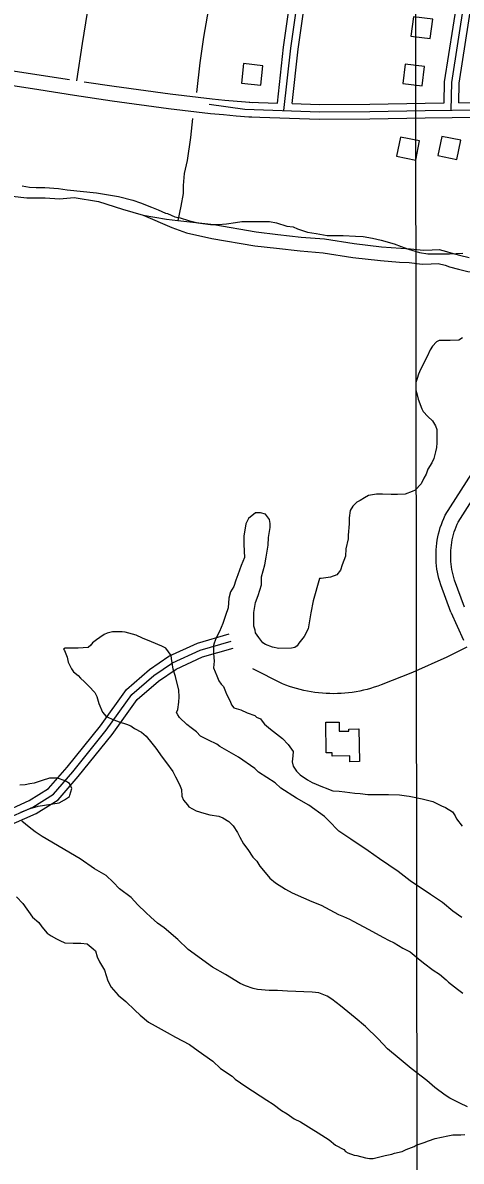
# Model space of a CAD drawing. Extents: x 3297735 to 3335592, y 670436 to 695807.
# Drawn here: x 3322076 to 3322973, y 680611 to 682940 of the extents above; entities that cross this region are included whole.
import ezdxf

# ---------------------------------------------------------------- set-up
doc = ezdxf.new("R2010")
doc.units = 0
for name, color, linetype in [('V-BLDG-OTLN', 7, 'Continuous'), ('V-GRID-MAJR', 7, 'Continuous'), ('V-ROAD-CNTR', 7, 'Continuous'), ('V-SITE-VEGE', 7, 'Continuous'), ('V-TOPO-SHOR', 7, 'Continuous')]:
    doc.layers.add(name, color=color, linetype=linetype)

msp = doc.modelspace()

# ---------------------------------------------------------------- linework, layer by layer
at = {"layer": 'V-BLDG-OTLN'}
for points in [[(3322909.6, 682907.6), (3322914.8, 682947.2), (3322875.1, 682952.4), (3322870, 682912.7)], [(3322562.7, 682812.5), (3322567.2, 682852.2), (3322527.5, 682856.7), (3322523, 682816.9)], [(3322892.7, 682810.8), (3322897.9, 682850.5), (3322858.2, 682855.7), (3322853.1, 682816)], [(3322887.8, 682698.6), (3322848.6, 682706.4), (3322840.7, 682667.2), (3322879.9, 682659.3)], [(3322972.1, 682699.9), (3322932.9, 682707.8), (3322925, 682668.5), (3322964.2, 682660.7)], [(3322696.8, 681446.8), (3322695.6, 681509.2), (3322722.9, 681509.7), (3322723.3, 681490.9), (3322742.7, 681491.3), (3322742.6, 681495.4), (3322763.1, 681495.8), (3322764.4, 681428.9), (3322745.1, 681428.5), (3322744.8, 681440.7), (3322708.8, 681440), (3322708.7, 681447)]]:
    msp.add_lwpolyline(points, close=True, dxfattribs=at)
at = {"layer": 'V-GRID-MAJR'}
msp.add_lwpolyline([(3322888.3, 675833.4), (3322887.1, 676864.4), (3322885.2, 678460.2), (3322882.7, 680598.7), (3322880.2, 682800.9), (3322878.2, 684524.6), (3322875.8, 686599.5), (3322873.1, 688865.9), (3322871.2, 690525.6), (3322869.2, 692280.9), (3322867.5, 693717.1), (3322867.1, 694017.9)], dxfattribs=at)
at = {"layer": 'V-ROAD-CNTR'}
for points in [[(3322967.7, 682776.6), (3322968.6, 682816.8), (3322994.6, 682983.4), (3323020.6, 683160.8), (3323045.9, 683341.8), (3323065.5, 683482.1), (3323081.7, 683586.5), (3323100.1, 683689), (3323128.4, 683809.4), (3323162.7, 683938.4), (3323197.7, 684061.3), (3323217.4, 684130), (3323252.8, 684249.9), (3323268.5, 684313), (3323284.2, 684365.1), (3323293.6, 684412.4), (3323298.6, 684451.3), (3323306.1, 684507.7), (3323309.4, 684595.2), (3323307.5, 684664.9), (3323306.8, 684774.2), (3323301.1, 684913.1), (3323296.2, 685108.7), (3323294.7, 685169.6)], [(3322610, 682760.4), (3322624.2, 682888.3), (3322668, 683193.6), (3322705.8, 683468.7), (3322742.7, 683714.5), (3322775.4, 683861.1), (3322821, 684024.7), (3322852.9, 684139.6), (3322870.5, 684213.5), (3322883.7, 684262.3), (3322895.1, 684313.3), (3322904.7, 684362.5), (3322918.1, 684437.4), (3322931.4, 684541.6), (3322948.2, 684655.2), (3322966.9, 684759.1)], [(3322186.2, 682821.2), (3322198.2, 682897.7), (3322218.4, 683025.1), (3322237.5, 683157.3), (3322252.4, 683262.6), (3322263.9, 683349.7), (3322275.4, 683431.9), (3322289.3, 683522.7), (3322301.7, 683612.7), (3322317.1, 683708.3), (3322330, 683802.6), (3322334.8, 683835.9)], [(3322596.6, 682775.9), (3322609.3, 682890.2), (3322653.1, 683195.7), (3322690.9, 683470.8), (3322728, 683717.3), (3322744.1, 683789.8)], [(3322626.7, 682774.9), (3322639.1, 682886.4), (3322682.9, 683191.5), (3322720.6, 683466.5), (3322757.5, 683711.8), (3322774.2, 683786.9)], [(3322937.7, 682776.3), (3322938.7, 682819.5), (3322965, 682987.9), (3322990.9, 683165.1), (3323016.2, 683345.9), (3323035.8, 683486.5), (3323052.1, 683591.4), (3323070.7, 683695.1), (3323080.4, 683736.3)], [(3322108.9, 682802.6), (3321984.6, 682821.7), (3321856.8, 682840.2), (3321749.8, 682855.7), (3321737.6, 682857.4), (3321620.5, 682874.3), (3321468.3, 682896.5), (3321380.4, 682909.8), (3321327.6, 682917.9), (3321182.3, 682940.1), (3321054.5, 682959.6), (3321026.7, 682963.5), (3320918, 682978.7), (3320781.2, 682998.6), (3320673.1, 683015.8)], [(3322952.3, 682761.4), (3322953.6, 682818.2), (3322979.8, 682985.7)], [(3322113.4, 682832.3), (3321989.1, 682851.3), (3321861.1, 682869.9), (3321757.1, 682884.9)], [(3322171.4, 682823.4), (3322113.4, 682832.3)], [(3322544.2, 682746.7), (3322538, 682747.2), (3322512.1, 682749.2), (3322486.1, 682751.5), (3322460.1, 682754), (3322373.8, 682764.4), (3322258.4, 682779.9), (3322181.6, 682791.5), (3322108.9, 682802.6)], [(3322546.3, 682776.6), (3322540.2, 682777.1), (3322514.5, 682779.1), (3322488.9, 682781.3), (3322463.3, 682783.8), (3322377.6, 682794.2), (3322262.6, 682809.6), (3322201.2, 682818.9)], [(3322539.3, 682777.8), (3322596.6, 682775.9)], [(3322626.7, 682774.9), (3322683.1, 682773), (3322785.6, 682773.3), (3322898.8, 682775.9), (3322937.7, 682776.3)], [(3322967.7, 682776.6), (3323010.7, 682777), (3323051.3, 682772.8), (3323079.4, 682767.1), (3323122.5, 682750.7), (3323191.6, 682722), (3323233, 682706.2), (3323313.5, 682686.2), (3323354, 682680.6), (3323390.4, 682675.7)], [(3322456.9, 682773.7), (3322457, 682773.5), (3322530.1, 682763.1), (3322682.9, 682758), (3322785.8, 682758.3), (3322899.1, 682760.9), (3323010, 682762), (3323049.1, 682758), (3323075.2, 682752.7), (3323116.9, 682736.8), (3323186.1, 682708), (3323228.5, 682691.9), (3323310.6, 682671.5), (3323352, 682665.8), (3323464, 682650.5), (3323714.9, 682614.7), (3324005.7, 682572.6), (3324254.9, 682537.3), (3324472.5, 682505.4), (3324675.9, 682474.4), (3324743.2, 682465.9), (3324780.9, 682453.7)], [(3322540.1, 682747.8), (3322682.7, 682743), (3322786, 682743.3), (3322899.3, 682745.9), (3323009.3, 682747), (3323046.8, 682743.1), (3323071, 682738.2), (3323111.4, 682722.8), (3323180.5, 682694.1), (3323224, 682677.5), (3323307.8, 682656.7), (3323349.9, 682650.9), (3323386, 682646)], [(3322951.8, 681734.4), (3322931, 681790.6), (3322929, 681797), (3322927.2, 681803.4), (3322925.7, 681809.8), (3322924.4, 681816.3), (3322923.3, 681822.8), (3322922.4, 681829.3), (3322921.8, 681835.9), (3322921.4, 681842.5), (3322921.3, 681849.1), (3322921.3, 681855.7), (3322921.6, 681862.3), (3322922.2, 681868.9), (3322922.9, 681875.4), (3322923.9, 681882), (3322925.1, 681888.4), (3322926.5, 681894.9), (3322928.2, 681901.3), (3322930.1, 681907.6), (3322932.2, 681913.9), (3322934.5, 681920.1), (3322937, 681926.2), (3322940.1, 681932.9), (3322994.5, 682018.2)], [(3322979.9, 681744.9), (3322959.4, 681800.3), (3322957.7, 681805.5), (3322956.3, 681810.8), (3322955, 681816.2), (3322953.9, 681821.7), (3322953, 681827.2), (3322952.3, 681832.7), (3322951.7, 681838.2), (3322951.4, 681843.7), (3322951.3, 681849.3), (3322951.3, 681854.9), (3322951.6, 681860.4), (3322952, 681866), (3322952.7, 681871.5), (3322953.5, 681877), (3322954.5, 681882.4), (3322955.7, 681887.9), (3322957.1, 681893.3), (3322958.7, 681898.6), (3322960.4, 681903.9), (3322962.4, 681909.1), (3322964.5, 681914.2), (3322966.5, 681918.5), (3323020.6, 682003.4)], [(3322978.2, 681676.4), (3322952.2, 681733.5)], [(3321342.6, 681147.4), (3321455.5, 681162.2), (3321668, 681206.6), (3321776.6, 681228), (3321828.1, 681247.5), (3321923.3, 681285.9), (3322028.6, 681322.3), (3322089, 681349.1), (3322128.6, 681373.5), (3322166.3, 681417.4), (3322234.6, 681502.2), (3322287.7, 681576.1), (3322334.8, 681617), (3322374.9, 681644.3), (3322433.3, 681671.2), (3322498, 681689.9)], [(3321344.5, 681132.6), (3321458, 681147.4), (3321671, 681191.9), (3321780.8, 681213.6), (3321833.5, 681233.5), (3321928.5, 681271.9), (3322034.1, 681308.3), (3322096, 681335.8), (3322138.5, 681362), (3322177.8, 681407.8), (3322246.5, 681493.1), (3322298.8, 681565.9), (3322344, 681605.1), (3322382.3, 681631.2), (3322438.5, 681657.1), (3322502.2, 681675.5)], [(3321346.4, 681117.7), (3321460.5, 681132.6), (3321674, 681177.2), (3321784.9, 681199.1), (3321839, 681219.5), (3321933.8, 681257.8), (3322039.6, 681294.4), (3322103, 681322.5), (3322148.4, 681350.5), (3322189.3, 681398.2), (3322258.4, 681484.1), (3322310, 681555.7), (3322353.2, 681593.2), (3322389.7, 681618.1), (3322443.8, 681643), (3322506.4, 681661.1)], [(3322984.3, 681662.9), (3322943.4, 681642.6), (3322873.2, 681611.3), (3322809.3, 681585.8), (3322802.1, 681583.2), (3322794.8, 681580.8), (3322787.5, 681578.6), (3322780.1, 681576.5), (3322772.6, 681574.7), (3322765.1, 681573.1), (3322757.6, 681571.7), (3322750, 681570.5), (3322742.4, 681569.6), (3322734.7, 681568.8), (3322727.1, 681568.2), (3322719.4, 681567.9), (3322711.7, 681567.8), (3322704.1, 681567.9), (3322696.4, 681568.2), (3322688.7, 681568.7), (3322681.1, 681569.4), (3322673.5, 681570.3), (3322665.9, 681571.5), (3322658.3, 681572.8), (3322650.8, 681574.4), (3322643.3, 681576.2), (3322635.9, 681578.2), (3322628.6, 681580.4), (3322621.3, 681582.8), (3322614.1, 681585.4), (3322606.9, 681588.1), (3322546.3, 681618.9)]]:
    msp.add_lwpolyline(points, dxfattribs=at)
at = {"layer": 'V-SITE-VEGE'}
for points in [[(3322074.5, 682606.5), (3322089.5, 682604.1), (3322102.9, 682603.3), (3322121, 682603.3), (3322148.6, 682601), (3322166.7, 682598.6), (3322226.7, 682592.3), (3322271.6, 682584.5), (3322300.8, 682577.4), (3322316.5, 682571.9), (3322339.4, 682563.2), (3322352.8, 682557.7), (3322367.8, 682550.6), (3322371.7, 682549.8), (3322386.7, 682543.5), (3322397.7, 682541.2), (3322415.1, 682535.7), (3322434, 682531), (3322460, 682527.8), (3322475.8, 682527.8), (3322492.3, 682528.6), (3322511.2, 682531.8), (3322523.8, 682533.4), (3322580.6, 682533.4), (3322594.8, 682531), (3322616.1, 682523.9), (3322628.7, 682522.4), (3322638.1, 682518.4), (3322658.6, 682512.1), (3322676, 682509)], [(3322676, 682509), (3322698.8, 682505.1), (3322731.2, 682505.1), (3322756.4, 682503.5), (3322772.2, 682502.7), (3322791.1, 682499.6), (3322809.2, 682495.7), (3322836, 682487.8), (3322850.2, 682482.3), (3322865.2, 682476.8), (3322887.3, 682470.5), (3322904.6, 682467.3), (3322948.7, 682467.4), (3322976.3, 682468.9)], [(3322975.6, 682295.5), (3322967.7, 682290.8), (3322950.4, 682290), (3322927.5, 682290), (3322922, 682287.6), (3322914.1, 682278.9), (3322909.4, 682271.1), (3322903.1, 682257.7), (3322889.7, 682230.9), (3322885.8, 682221.4), (3322882.6, 682212.7), (3322880.3, 682204.1), (3322880.3, 682188.3), (3322881.9, 682182)], [(3322881.9, 682182), (3322885, 682170.2), (3322892.1, 682150.5), (3322895.3, 682144.9), (3322904.7, 682134.7), (3322914.2, 682126), (3322920.5, 682115.8), (3322922.9, 682107.9), (3322922.9, 682081.1), (3322922.1, 682071.6), (3322920.5, 682062.2), (3322916.6, 682048.8), (3322912.7, 682040.1), (3322904.8, 682026.7), (3322900.9, 682016.5), (3322896.1, 682008.6), (3322890.6, 681996.7), (3322878.8, 681984.1), (3322872.5, 681981), (3322858.3, 681976.2), (3322842.6, 681975.4), (3322829.2, 681975.4), (3322811.8, 681976.2), (3322799.2, 681976.2), (3322783.4, 681973.1), (3322774.8, 681968.3), (3322766.1, 681962.8), (3322759, 681959.6), (3322751.1, 681951), (3322745.6, 681942.3), (3322743.3, 681927.3), (3322743.3, 681915.5), (3322741.7, 681891.8), (3322741.7, 681884.8), (3322737, 681864.3), (3322736.2, 681849.3), (3322729.1, 681831.1), (3322726, 681820.1), (3322718.1, 681810.6), (3322705.5, 681805.9), (3322686.6, 681803.5), (3322682.6, 681803.5), (3322670, 681757.8), (3322665.3, 681733.4), (3322659.8, 681700.3), (3322651.2, 681684.5), (3322640.9, 681671.1), (3322637, 681665.6), (3322632.2, 681662.4), (3322625.9, 681660.8), (3322599.9, 681660), (3322586.5, 681663.2), (3322572.3, 681668.7), (3322566.8, 681671.8), (3322558.9, 681682.9), (3322551.8, 681692.3), (3322551, 681697.8), (3322548.7, 681705.7), (3322548.7, 681734.1), (3322551.8, 681754.6), (3322557.3, 681768.8), (3322564.4, 681790.1), (3322564.4, 681806.6), (3322570.7, 681831.1), (3322573.8, 681846.8), (3322577.8, 681871.3), (3322578.5, 681887), (3322581.7, 681907.5), (3322581.7, 681916.2), (3322580.9, 681924.1), (3322572.2, 681935.1), (3322562, 681937.5), (3322551.7, 681937.5), (3322537.5, 681926.4), (3322532, 681915.4), (3322528.1, 681890.2), (3322528.1, 681872.8), (3322529.7, 681846), (3322522.6, 681830.3), (3322515.5, 681810.6), (3322511.6, 681800.3), (3322507.6, 681786.9), (3322500.6, 681775.9), (3322497.4, 681763.2), (3322495.8, 681743.5), (3322490.3, 681727.8), (3322484.8, 681711.2), (3322478.5, 681694.7), (3322471.4, 681682), (3322467.5, 681671), (3322465.9, 681666.3), (3322465.9, 681649.7), (3322467.5, 681634), (3322465.9, 681620.6), (3322473, 681604), (3322477, 681593.8), (3322481.7, 681587.5), (3322486.5, 681582.7), (3322490.4, 681572.5), (3322492.8, 681567), (3322499.9, 681552.8)], [(3322973.8, 681110), (3322955.7, 681122.6), (3322934.4, 681140.8), (3322909.9, 681157.3), (3322868.1, 681184.9), (3322843.7, 681203.8), (3322805.9, 681229.8), (3322782.2, 681246.3), (3322746.7, 681269.9), (3322722.3, 681286.5), (3322701, 681308.5), (3322693.1, 681316.4), (3322660.8, 681340), (3322635.5, 681354.2), (3322604, 681374.7), (3322592.2, 681385.7), (3322558.3, 681407), (3322550.4, 681414.9), (3322517.3, 681437.7), (3322478.6, 681459.8), (3322473.1, 681464.5), (3322455.8, 681472.4), (3322439.2, 681481), (3322431.3, 681489.7), (3322428.2, 681492.1), (3322420.3, 681497.6), (3322411.6, 681504.7), (3322396.6, 681518.8), (3322392.7, 681524.4), (3322390.3, 681529.1), (3322392.7, 681535.4), (3322395, 681550.4), (3322395.8, 681561.4), (3322395, 681574.8), (3322387.9, 681603.2), (3322383.2, 681618.2), (3322380, 681639.4), (3322379.2, 681645.7), (3322368.2, 681660.7), (3322360.3, 681664.7), (3322339, 681674.1), (3322320.9, 681681.2), (3322307.5, 681687.5), (3322285.4, 681693.8), (3322279.1, 681694.6), (3322259.4, 681694.6), (3322248.4, 681691.4), (3322242.1, 681689), (3322233.4, 681682.7), (3322226.3, 681678), (3322218.4, 681671.7), (3322215.3, 681667), (3322209.8, 681662.2), (3322189.3, 681660.6), (3322162.5, 681660.6), (3322159.3, 681659), (3322160.9, 681655.9), (3322166.4, 681642.5), (3322168.8, 681632.2), (3322175.1, 681618.9), (3322179.8, 681612.5), (3322189.3, 681604.7), (3322194, 681599.2), (3322201.9, 681592.1), (3322210.6, 681583.4), (3322223.2, 681570), (3322227.1, 681562.1), (3322231.1, 681547.9), (3322239, 681529.8), (3322246.1, 681521.1), (3322261.8, 681514.1), (3322272.9, 681510.1), (3322287.9, 681505.4), (3322296.5, 681502.2), (3322299.7, 681499.9), (3322304.4, 681496.7), (3322318.6, 681488.9), (3322328.1, 681481), (3322339.9, 681466.8), (3322347.8, 681456.6), (3322361.2, 681437.6), (3322369.9, 681426.6), (3322382.5, 681408.5), (3322388, 681397.5), (3322396.7, 681381.7), (3322400.6, 681371.5), (3322401.4, 681358.1), (3322404.6, 681350.2), (3322412.5, 681340.7), (3322415.6, 681336), (3322430.6, 681328.1), (3322446.4, 681323.4)], [(3322499.9, 681552.8), (3322503, 681544.9), (3322507.8, 681538.6), (3322522, 681534.7), (3322534.6, 681528.4), (3322550.3, 681522.9), (3322554.3, 681519.7), (3322562.2, 681516.6), (3322563.7, 681514.2), (3322570, 681505.5), (3322582.7, 681495.3), (3322607.1, 681476.4), (3322618.9, 681463.8), (3322629.2, 681449.6), (3322628.4, 681440.9), (3322626.8, 681428.3), (3322629.2, 681419.6), (3322635.5, 681409.4), (3322643.4, 681401.5), (3322658.4, 681391.3), (3322667.8, 681385.8), (3322689.1, 681377.1), (3322696.2, 681374.7), (3322704.9, 681370.8), (3322710.4, 681369.2), (3322723, 681368.5), (3322734.9, 681366.9), (3322755.3, 681364.5), (3322766.4, 681363.7), (3322782.1, 681361.4), (3322823.9, 681361.4), (3322846.8, 681360.6), (3322861, 681359.1), (3322866.5, 681358.3), (3322869.6, 681357.5), (3322893.3, 681352.8), (3322914.6, 681347.3), (3322932.7, 681338.6), (3322940.6, 681334.7), (3322954.8, 681326), (3322960.3, 681318.1), (3322963.5, 681311.8), (3322974.5, 681296.8)], [(3322072, 681325.6), (3322090.9, 681332.7), (3322107.4, 681337.4), (3322150, 681344.5), (3322161, 681350.8), (3322171.3, 681357.2), (3322172.1, 681360.3), (3322176, 681373.7), (3322171.3, 681384), (3322162.6, 681389.5), (3322146.8, 681395), (3322130.3, 681395), (3322115.3, 681390.2), (3322098.7, 681384.7), (3322090.1, 681383.1), (3322080.6, 681381.5), (3322069.6, 681380.8)], [(3322446.4, 681323.4), (3322458.2, 681320.2), (3322477.1, 681317.1), (3322485, 681314), (3322497.6, 681306.1), (3322506.3, 681297.4), (3322515, 681284), (3322519.7, 681274.6), (3322527.6, 681260.4), (3322536.3, 681249.3), (3322546.5, 681233.6), (3322554.4, 681224.9), (3322560.7, 681214.7), (3322568.6, 681206), (3322581.2, 681190.2), (3322593.1, 681180.8), (3322613.6, 681168.2), (3322627, 681160.3), (3322649.8, 681150.1), (3322667.2, 681143), (3322686.1, 681135.1), (3322721.6, 681116.2), (3322731.8, 681112.3), (3322744.4, 681106.8), (3322751.5, 681102.8), (3322783.9, 681085.5), (3322797.3, 681077.6), (3322813.8, 681069), (3322824.1, 681063.5), (3322835.9, 681057.9), (3322853.2, 681046.9), (3322868.2, 681039.8), (3322884.8, 681026.4), (3322895.8, 681017), (3322915.5, 681002), (3322928.1, 680994.1), (3322942.3, 680982.3), (3322947.1, 680977.6), (3322965.2, 680963.4), (3322976.2, 680955.5)], [(3322101.2, 681285.4), (3322088.5, 681294.8), (3322073.6, 681306.7)], [(3322985.8, 680723), (3322970, 680730.1), (3322949.5, 680740.3), (3322940.1, 680746.6), (3322918.8, 680762.4), (3322902.2, 680776.6), (3322870.7, 680801), (3322846.2, 680821.5), (3322821.8, 680841.2), (3322802.9, 680861.7), (3322776.9, 680886.9), (3322755.6, 680905), (3322740.6, 680916.8), (3322725.6, 680929.4), (3322708.3, 680942.8), (3322698.8, 680949.1), (3322681.4, 680956.2), (3322668, 680957), (3322617.6, 680959.3), (3322597.1, 680960.9), (3322579.8, 680960.9), (3322556.1, 680962.4), (3322547.4, 680964.8), (3322531.7, 680970.3), (3322520.6, 680975), (3322490.7, 680993.1), (3322463.9, 681008.1), (3322414.2, 681044.3), (3322392.9, 681064.8), (3322365.3, 681088.5), (3322351.1, 681098.7), (3322337.7, 681110.5), (3322327.5, 681120), (3322310.9, 681135.7), (3322297.5, 681150.7), (3322273.8, 681168.8), (3322260.4, 681182.2), (3322246.2, 681195.6), (3322222.6, 681209.8), (3322193.4, 681230.3), (3322115.3, 681275.9), (3322101.2, 681285.4)], [(3322062.6, 681152.2), (3322076, 681138.8), (3322095.7, 681110.4), (3322108.3, 681099.4), (3322114.6, 681090.7), (3322125.7, 681078.1), (3322133.6, 681072.6), (3322144.6, 681066.3), (3322151.7, 681063.1), (3322162, 681058.4), (3322178.5, 681057.6), (3322194.3, 681057.6), (3322207.7, 681056.1), (3322211.6, 681052.9), (3322219.5, 681045.8), (3322224.2, 681041.9), (3322228.2, 681029.3), (3322232.9, 681019), (3322243.2, 681002.5), (3322249.5, 680980.4), (3322256.6, 680967.8), (3322270.8, 680951.3), (3322286.6, 680937.9)], [(3322286.6, 680937.9), (3322304.7, 680920.5), (3322315.7, 680910.3), (3322333.1, 680896.1), (3322346.5, 680888.2), (3322370.9, 680874.9), (3322388.3, 680865.4), (3322416.7, 680850.4), (3322434.8, 680837), (3322464.7, 680815.8), (3322480.5, 680800.8), (3322504.2, 680785.1), (3322510.5, 680779.5), (3322531.8, 680764.6), (3322575.1, 680736.2), (3322587.8, 680728.3), (3322605.1, 680715), (3322616.9, 680708.7), (3322631.1, 680698.4), (3322643.7, 680692.1), (3322665.8, 680678.7), (3322680, 680669.3), (3322702.9, 680655.1), (3322715.5, 680644.1), (3322732.8, 680635.4), (3322736, 680631.5), (3322740.7, 680628.3), (3322754.1, 680623.6), (3322759.6, 680622.8), (3322777, 680618.1), (3322784.9, 680617.3), (3322792.7, 680617.3), (3322798.3, 680618.1), (3322806.1, 680620.5), (3322817.2, 680622.8), (3322830.6, 680626), (3322836.1, 680627.6), (3322851.9, 680631.5), (3322860.5, 680635.5), (3322876.3, 680641.8), (3322881, 680644.1), (3322896.8, 680649.7), (3322906.2, 680652.8), (3322919.6, 680657.6), (3322932.2, 680660.7), (3322945.6, 680663.1), (3322955.9, 680665.5), (3322972.4, 680665.5), (3322980.3, 680666.3)]]:
    msp.add_lwpolyline(points, dxfattribs=at)
at = {"layer": 'V-TOPO-SHOR'}
for points in [[(3322564.5, 683750.3), (3322566.6, 683767), (3322567.8, 683777.7), (3322569.7, 683780.2), (3322573.3, 683784.4), (3322577, 683779.6), (3322579.1, 683774.1), (3322575.2, 683732.9), (3322566.1, 683669.2), (3322553, 683584.1), (3322547.2, 683536.5), (3322539.9, 683484.7), (3322532, 683435.3), (3322524.1, 683371.3), (3322516.5, 683321.6), (3322504.4, 683245), (3322492.2, 683174.9), (3322481.9, 683111.8), (3322468.5, 683033.1), (3322460.6, 682994.7), (3322452.7, 682953.8), (3322445.4, 682910.5), (3322437.8, 682858.1), (3322431.1, 682797.4)], [(3322423.2, 682744.1), (3322418.6, 682705.3), (3322412.3, 682658.4), (3322405.9, 682631.5), (3322404, 682607.2), (3322403.7, 682590.7), (3322399.2, 682564.8), (3322392.8, 682535.6)], [(3321987.3, 682592.6), (3322084.2, 682582.3), (3322121.4, 682581.7), (3322150.7, 682579.9), (3322180.6, 682582.4), (3322230.6, 682574.5), (3322280, 682558.6), (3322322.1, 682546.4), (3322369.6, 682538.5), (3322392.8, 682535.6)], [(3322322.1, 682546.4), (3322380.5, 682521.6), (3322410.4, 682510.7), (3322462.4, 682498.6), (3322550.8, 682484)], [(3322392.8, 682535.6), (3322398.9, 682534.9), (3322466.6, 682527.6), (3322553.2, 682512.4)], [(3322553.2, 682512.4), (3322597.5, 682507.3), (3322645.5, 682501.8), (3322693, 682498.2), (3322753.5, 682488.5), (3322809.8, 682482.1), (3322849.1, 682478.9), (3322868.9, 682477.9), (3322895.7, 682474.7), (3322913.7, 682475.7), (3322928, 682476.1), (3322942.8, 682472.4), (3322951.5, 682469.2), (3322969.5, 682464.6), (3322988.9, 682460)], [(3322550.8, 682484), (3322595.1, 682479), (3322643.1, 682473.4), (3322690.6, 682469.8), (3322751.1, 682460.1), (3322807.4, 682453.7), (3322846.6, 682450.5), (3322866.5, 682449.5), (3322893.3, 682446.3), (3322911.3, 682447.3), (3322925.6, 682447.7), (3322940.3, 682444), (3322949.1, 682440.8), (3322967.1, 682436.2), (3322986.5, 682431.6), (3323018.4, 682427), (3323036.4, 682422.8), (3323043.7, 682421)]]:
    msp.add_lwpolyline(points, dxfattribs=at)

doc.saveas('drawing.dxf')
